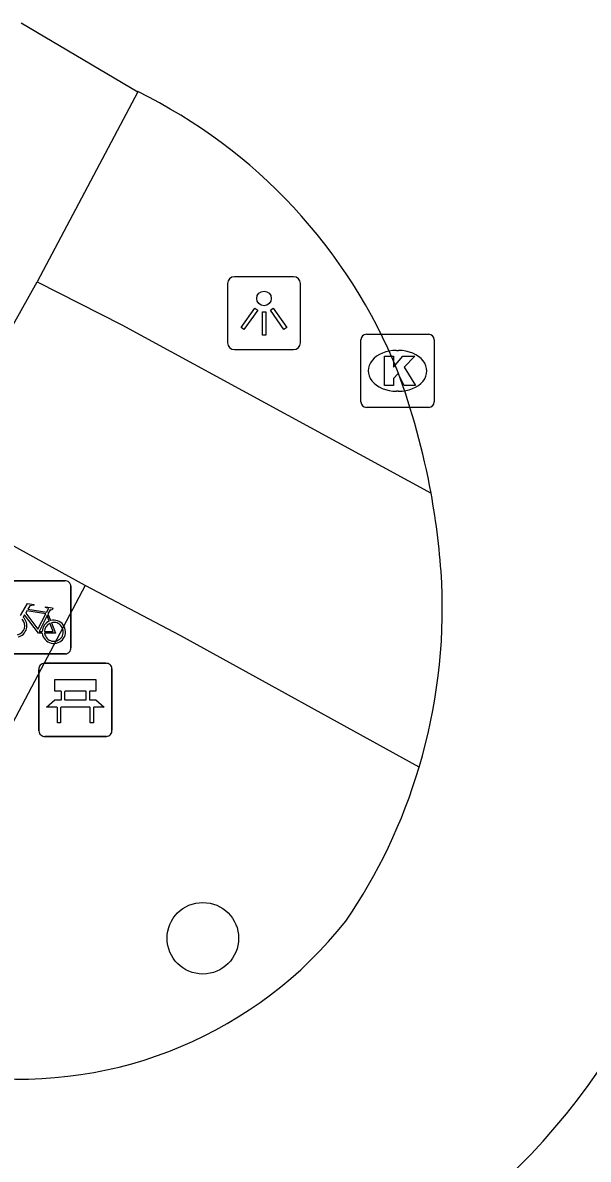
# Model space of a CAD drawing. Extents: x 159489 to 160304, y 383826 to 384530.
# Drawn here: x 160046.05 to 160053.79, y 383902.28 to 383917.82 of the extents above; entities that cross this region are included whole.
import ezdxf

# ---------------------------------------------------------------- set-up
doc = ezdxf.new("R2010")
doc.units = 0
for name, color, linetype in [('IMGEO_Bank', 7, 'Continuous'), ('IMGEO_Boom', 7, 'Continuous'), ('IMGEO_Fietsenrek', 7, 'Continuous'), ('IMGEO_Kolk', 7, 'Continuous'), ('IMGEO_Lichtpunt', 7, 'Continuous'), ('IMGEO_Rijbaan_lokaal_open', 7, 'Continuous'), ('IMGEO_Voetpad_halfverhard', 7, 'Continuous'), ('IMGEO_Voetpad_open', 7, 'Continuous')]:
    doc.layers.add(name, color=color, linetype=linetype)

msp = doc.modelspace()

# ---------------------------------------------------------------- linework, layer by layer
at = {"layer": 'IMGEO_Bank'}
for p, q in [((160046.273, 383908.14), (160046.273, 383908.981)), ((160046.273, 383908.981), (160046.273, 383908.14)), ((160046.348, 383909.065), (160047.189, 383909.065)), ((160047.189, 383909.065), (160046.348, 383909.065)), ((160047.273, 383908.99), (160047.273, 383908.149)), ((160047.273, 383908.149), (160047.273, 383908.99)), ((160046.582, 383908.571), (160046.582, 383908.677)), ((160046.626, 383908.677), (160046.626, 383908.571)), ((160046.914, 383908.683), (160046.632, 383908.683)), ((160046.92, 383908.571), (160046.92, 383908.677)), ((160046.964, 383908.677), (160046.964, 383908.571)), ((160046.97, 383908.463), (160046.577, 383908.463)), ((160046.632, 383908.565), (160046.914, 383908.565)), ((160047.198, 383908.065), (160046.357, 383908.065)), ((160046.357, 383908.065), (160047.198, 383908.065))]:
    msp.add_line(p, q, dxfattribs=at)
for points in [[(160046.576, 383908.683), (160046.49, 383908.683), (160046.49, 383908.844), (160047.053, 383908.844), (160047.053, 383908.683), (160046.97, 383908.683)], [(160046.52, 383908.463), (160046.378, 383908.463), (160046.49, 383908.565), (160046.576, 383908.565)], [(160046.97, 383908.565), (160047.053, 383908.565), (160047.165, 383908.463), (160047.026, 383908.463)], [(160046.57, 383908.456), (160046.57, 383908.249), (160046.527, 383908.249), (160046.527, 383908.456)], [(160047.02, 383908.456), (160047.02, 383908.249), (160046.976, 383908.249), (160046.976, 383908.456)]]:
    msp.add_lwpolyline(points, dxfattribs=at)
for centre, radius, start, end in [((160046.351, 383908.987), 0.0779, 92.4484, 184.2845), ((160046.351, 383908.987), 0.0779, 92.4484, 184.2845), ((160047.195, 383908.987), 0.0779, 2.4484, 94.2845), ((160047.195, 383908.987), 0.0779, 2.4484, 94.2845), ((160046.575, 383908.676), 0.00671, 2.8957, 87.1043), ((160046.632, 383908.676), 0.00671, 92.8957, 177.1043), ((160046.914, 383908.676), 0.00671, 2.8957, 87.1043), ((160046.971, 383908.676), 0.00671, 92.8957, 177.1043), ((160046.52, 383908.456), 0.00671, 2.8957, 87.1043), ((160046.577, 383908.456), 0.00671, 92.8957, 177.1043), ((160046.575, 383908.572), 0.00671, 272.8957, 357.1043), ((160046.632, 383908.572), 0.00671, 182.8957, 267.1043), ((160046.914, 383908.572), 0.00671, 272.8957, 357.1043), ((160046.971, 383908.572), 0.00671, 182.8957, 267.1043), ((160046.969, 383908.456), 0.00671, 2.8957, 87.1043), ((160047.026, 383908.456), 0.00671, 92.8957, 177.1043), ((160047.195, 383908.143), 0.0779, 272.4484, 4.2845), ((160047.195, 383908.143), 0.0779, 272.4484, 4.2845), ((160046.351, 383908.143), 0.0779, 182.4484, 274.2845), ((160046.351, 383908.143), 0.0779, 182.4484, 274.2845)]:
    msp.add_arc(centre, radius, start, end, dxfattribs=at)
at = {"layer": 'IMGEO_Boom'}
msp.add_circle((160048.516, 383905.305), 0.489, dxfattribs=at)
at = {"layer": 'IMGEO_Fietsenrek'}
for p, q in [((160045.786, 383910.194), (160046.627, 383910.194)), ((160046.627, 383910.194), (160045.786, 383910.194)), ((160046.711, 383910.119), (160046.711, 383909.278)), ((160046.711, 383909.278), (160046.711, 383910.119)), ((160046.398, 383909.743), (160046.434, 383909.648)), ((160046.636, 383909.194), (160045.795, 383909.194)), ((160045.795, 383909.194), (160046.636, 383909.194))]:
    msp.add_line(p, q, dxfattribs=at)
for points in [[(160046.024, 383909.72), (160046.119, 383909.884), (160046.205, 383909.87), (160046.207, 383909.861), (160046.151, 383909.85), (160046.124, 383909.805), (160046.38, 383909.764)], [(160046.32, 383909.476), (160046.27, 383909.476), (160046.079, 383909.727), (160046.06, 383909.695)], [(160046.367, 383909.739), (160046.11, 383909.78), (160046.093, 383909.751), (160046.26, 383909.531), (160046.367, 383909.739)], [(160046.415, 383909.641), (160046.385, 383909.718), (160046.276, 383909.5), (160046.319, 383909.5)], [(160046.38, 383909.764), (160046.405, 383909.813), (160046.399, 383909.817), (160046.376, 383909.821), (160046.364, 383909.828), (160046.363, 383909.831), (160046.365, 383909.836), (160046.46, 383909.821), (160046.462, 383909.811), (160046.452, 383909.798), (160046.44, 383909.792), (160046.426, 383909.798), (160046.398, 383909.743)], [(160046.349, 383909.5), (160046.469, 383909.499), (160046.425, 383909.613)], [(160046.445, 383909.62), (160046.5, 383909.475), (160046.35, 383909.475)]]:
    msp.add_lwpolyline(points, dxfattribs=at)
for centre, radius, start, end in [((160046.633, 383910.116), 0.0779, 2.4484, 94.2845), ((160046.633, 383910.116), 0.0779, 2.4484, 94.2845), ((160045.951, 383909.579), 0.129, 283.6043, 43.4302), ((160045.951, 383909.579), 0.159, 283.5766, 46.6042), ((160046.478, 383909.495), 0.159, 113.3408, 178.3217), ((160046.478, 383909.495), 0.159, 187.0065, 105.7708), ((160046.478, 383909.495), 0.129, 113.923, 177.9556), ((160046.478, 383909.495), 0.129, 188.6715, 104.5883), ((160046.633, 383909.272), 0.0779, 272.4484, 4.2845), ((160046.633, 383909.272), 0.0779, 272.4484, 4.2845)]:
    msp.add_arc(centre, radius, start, end, dxfattribs=at)
at = {"layer": 'IMGEO_Kolk'}
for p, q in [((160050.677, 383912.638), (160050.677, 383913.49)), ((160050.752, 383913.564), (160051.604, 383913.564)), ((160051.678, 383913.49), (160051.678, 383912.638)), ((160051.165, 383913.344), (160051.19, 383913.344)), ((160051.188, 383912.784), (160051.163, 383912.784)), ((160051.604, 383912.564), (160050.752, 383912.564))]:
    msp.add_line(p, q, dxfattribs=at)
for points in [[(160050.677, 383912.638), (160050.677, 383913.49)], [(160050.752, 383913.564), (160051.604, 383913.564)], [(160051.678, 383913.49), (160051.678, 383912.638)], [(160050.998, 383913.264), (160051.121, 383913.264), (160051.121, 383913.113), (160051.251, 383913.264), (160051.415, 383913.264), (160051.269, 383913.113), (160051.422, 383912.864), (160051.27, 383912.864), (160051.185, 383913.028), (160051.121, 383912.961), (160051.121, 383912.864), (160050.998, 383912.864), (160050.998, 383913.264)], [(160051.604, 383912.564), (160050.752, 383912.564)]]:
    msp.add_lwpolyline(points, dxfattribs=at)
for centre, start, end in [((160050.754, 383913.488), 91.552, 178.448), ((160050.754, 383913.488), 91.552, 178.448), ((160051.602, 383913.488), 1.552, 88.448), ((160051.602, 383913.488), 1.552, 88.448), ((160050.754, 383912.64), 181.552, 268.448), ((160050.754, 383912.64), 181.552, 268.448), ((160051.602, 383912.64), 271.552, 358.448), ((160051.602, 383912.64), 271.552, 358.448)]:
    msp.add_arc(centre, 0.0765, start, end, dxfattribs=at)
for centre, major_axis, ratio, start_param, end_param in [((160051.164, 383913.064), (-0.387, 0.002), 0.722429, 4.712389, 7.853982), ((160051.189, 383913.064), (-0.39, 0.002), 0.717154, 1.570796, 4.712389)]:
    msp.add_ellipse(centre, major_axis=major_axis, ratio=ratio, start_param=start_param, end_param=end_param, dxfattribs=at)
at = {"layer": 'IMGEO_Lichtpunt'}
for p, q in [((160048.853, 383914.256), (160048.853, 383913.449)), ((160048.853, 383914.256), (160048.853, 383913.449)), ((160049.755, 383914.351), (160048.947, 383914.351)), ((160049.755, 383914.351), (160048.947, 383914.351)), ((160049.849, 383913.449), (160049.849, 383914.256)), ((160049.849, 383913.449), (160049.849, 383914.256)), ((160048.947, 383913.355), (160049.755, 383913.355)), ((160048.947, 383913.355), (160049.755, 383913.355))]:
    msp.add_line(p, q, dxfattribs=at)
for points in [[(160049.227, 383913.92), (160049.266, 383913.892), (160049.078, 383913.63), (160049.04, 383913.657), (160049.227, 383913.92)], [(160049.439, 383913.892), (160049.477, 383913.919), (160049.664, 383913.657), (160049.625, 383913.629), (160049.439, 383913.892)], [(160049.329, 383913.872), (160049.376, 383913.872), (160049.376, 383913.55), (160049.329, 383913.55), (160049.329, 383913.872)]]:
    msp.add_lwpolyline(points, dxfattribs=at)
msp.add_circle((160049.352, 383914.054), 0.0994, dxfattribs=at)
for centre, start, end in [((160048.947, 383914.256), 90, 180), ((160048.947, 383914.256), 90, 180), ((160049.755, 383914.256), 0, 90), ((160049.755, 383914.256), 0, 90), ((160048.947, 383913.449), 180, 270), ((160048.947, 383913.449), 180, 270), ((160049.755, 383913.449), 270, 0), ((160049.755, 383913.449), 270, 360)]:
    msp.add_arc(centre, 0.0946, start, end, dxfattribs=at)
at = {"layer": 'IMGEO_Rijbaan_lokaal_open'}
msp.add_lwpolyline([(160046.03, 383917.824), (160047.626, 383916.881)], dxfattribs=at)
for centre, radius, start, end in [((160044.416, 383910.333), 7.293, 21.9956, 63.8853), ((160041.728, 383909.577), 10.073, 10.3825, 20.2552), ((160041.828, 383909.603), 9.97, 3.2327, 10.3387), ((160044.225, 383909.812), 7.565, 343.3483, 2.6759), ((160044.216, 383909.808), 7.573, 325.6742, 343.3928), ((160046.01, 383909.065), 5.686, 263.9294, 321.662), ((160046.153, 383908.846), 9.439, 288.2423, 335.9374)]:
    msp.add_arc(centre, radius, start, end, dxfattribs=at)
at = {"layer": 'IMGEO_Voetpad_halfverhard'}
for points in [[(160046.252, 383914.282), (160047.406, 383913.693), (160051.636, 383911.392)], [(160051.473, 383907.644), (160048.216, 383909.439), (160046.905, 383910.128)]]:
    msp.add_lwpolyline(points, dxfattribs=at)
at = {"layer": 'IMGEO_Voetpad_open'}
for points in [[(160047.626, 383916.881), (160046.252, 383914.282)], [(160046.905, 383910.128), (160044.628, 383911.38), (160046.252, 383914.282)], [(160046.905, 383910.128), (160045.828, 383908.08), (160043.498, 383903.841)]]:
    msp.add_lwpolyline(points, dxfattribs=at)

doc.saveas('drawing.dxf')
